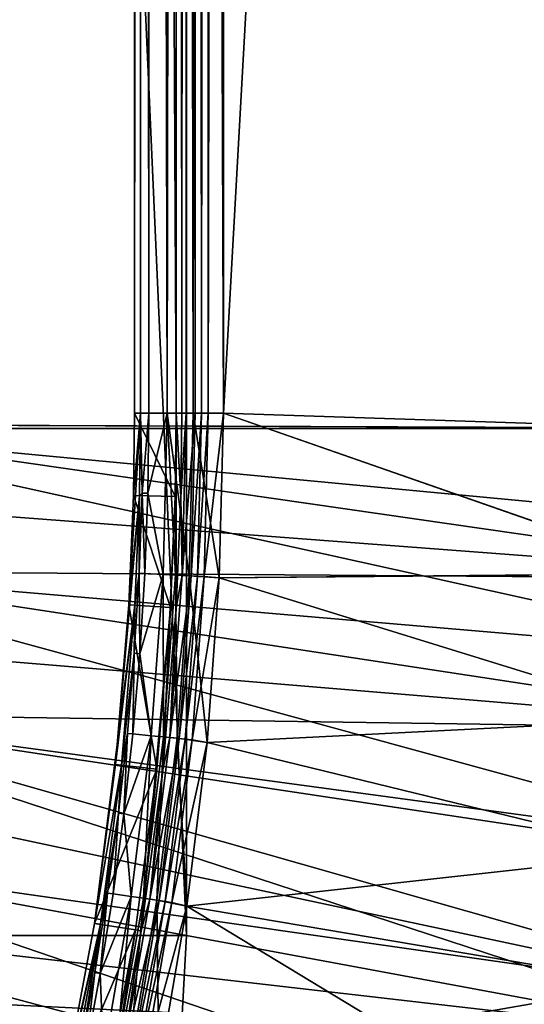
# Model space of a CAD drawing. Header units: metres. Extents: x -901 to 901, y -486 to 401.
# Tile 292 of 370: x 852 to 876, y -228 to -181. Entities that reach past the tile are written whole.
import ezdxf

# ---------------------------------------------------------------- set-up
doc = ezdxf.new("R2010")
doc.units = ezdxf.units.M

msp = doc.modelspace()

# ---------------------------------------------------------------- linework, layer by layer
at = {"layer": 'top'}
for points in [[(861.763306, 200, -620), (884.054688, 200.736313, -620), (884.054688, -200.736313, -620)], [(861.763306, -200, -618), (884.054688, -200.736313, -618), (884.054688, 200.736313, -618)], [(861.763306, -200, -618), (884.054688, 200.736313, -618), (861.763306, 200, -618)], [(857.485535, 200, -625), (857.485535, -200, -625), (857.778503, 200, -621.651367)], [(857.485535, -200, -625), (857.778503, -200, -621.651367), (857.778503, 200, -621.651367)], [(857.485535, 200, -625), (859.493164, 200, -625), (859.493164, -200, -625)], [(857.485535, 200, -625), (859.493164, -200, -625), (857.485535, -200, -625)], [(857.778503, 200, -621.651367), (857.778503, -200, -621.651367), (857.911133, 200, -620.922668)], [(857.778503, -200, -621.651367), (858.175781, -200, -620.230835), (857.911133, 200, -620.922668)], [(857.911133, 200, -620.922668), (858.175781, -200, -620.230835), (858.175781, 200, -620.230835)], [(858.175781, -200, -620.230835), (859.060913, -200, -619.050903), (858.175781, 200, -620.230835)], [(858.175781, 200, -620.230835), (859.060913, -200, -619.050903), (859.060913, 200, -619.050903)], [(859.060913, -200, -619.050903), (859.651001, 200, -618.60321), (859.060913, 200, -619.050903)], [(859.060913, -200, -619.050903), (860.313538, -200, -618.271973), (859.651001, 200, -618.60321)], [(859.493164, -200, -625), (859.493164, 200, -625), (859.770874, -200, -621.825684)], [(859.493164, 200, -625), (859.770874, 200, -621.825684), (859.770874, -200, -621.825684)], [(860.313538, -200, -618.271973), (860.313538, 200, -618.271973), (859.651001, 200, -618.60321)], [(859.770874, 200, -621.825684), (859.969543, 200, -621.115417), (859.770874, -200, -621.825684)], [(859.969543, 200, -621.115417), (859.969543, -200, -621.115417), (859.770874, -200, -621.825684)], [(859.969543, -200, -621.115417), (859.969543, 200, -621.115417), (860.412109, -200, -620.525452)], [(859.969543, 200, -621.115417), (860.412109, 200, -620.525452), (860.412109, -200, -620.525452)], [(860.313538, -200, -618.271973), (861.763306, -200, -618), (860.313538, 200, -618.271973)], [(861.763306, -200, -618), (861.763306, 200, -618), (860.313538, 200, -618.271973)], [(860.412109, -200, -620.525452), (860.412109, 200, -620.525452), (860.707153, -200, -620.301575)], [(860.412109, 200, -620.525452), (861.038391, 200, -620.135986), (860.707153, -200, -620.301575)], [(860.707153, -200, -620.301575), (861.038391, 200, -620.135986), (861.038391, -200, -620.135986)], [(861.038391, 200, -620.135986), (861.763306, 200, -620), (861.038391, -200, -620.135986)], [(861.038391, -200, -620.135986), (861.763306, 200, -620), (861.763306, -200, -620)], [(861.763306, 200, -620), (884.054688, -200.736313, -620), (861.763306, -200, -620)], [(857.435486, -203.970673, -625), (857.214539, -209.234894, -625), (857.778503, -200, -621.651367)], [(857.778503, -200, -621.651367), (857.214539, -209.234894, -625), (857.728333, -203.978012, -621.651367)], [(857.485535, -200, -625), (857.435486, -203.970673, -625), (857.778503, -200, -621.651367)], [(857.485535, -200, -625), (859.442505, -204.020981, -625), (857.435486, -203.970673, -625)], [(859.493164, -200, -625), (859.442505, -204.020981, -625), (857.485535, -200, -625)], [(857.778503, -200, -621.651367), (857.728333, -203.978012, -621.651367), (857.863098, -203.853043, -620.924011)], [(858.175781, -200, -620.230835), (857.778503, -200, -621.651367), (857.863098, -203.853043, -620.924011)], [(858.127625, -203.859512, -620.230835), (858.175781, -200, -620.230835), (857.863098, -203.853043, -620.924011)], [(858.867554, -207.764771, -619.050903), (859.060913, -200, -619.050903), (858.127625, -203.859512, -620.230835)], [(859.060913, -200, -619.050903), (858.175781, -200, -620.230835), (858.127625, -203.859512, -620.230835)], [(859.456665, -207.793564, -618.603455), (859.060913, -200, -619.050903), (858.867554, -207.764771, -619.050903)], [(860.118591, -207.825912, -618.271973), (859.060913, -200, -619.050903), (859.456665, -207.793564, -618.603455)], [(860.118591, -207.825912, -618.271973), (860.313538, -200, -618.271973), (859.060913, -200, -619.050903)], [(859.442505, -204.020981, -625), (859.493164, -200, -625), (859.496033, -209.368103, -621.825684)], [(859.496033, -209.368103, -621.825684), (859.493164, -200, -625), (859.720093, -204.027939, -621.825684)], [(859.493164, -200, -625), (859.770874, -200, -621.825684), (859.720093, -204.027939, -621.825684)], [(859.775024, -207.809128, -621.115417), (859.720093, -204.027939, -621.825684), (859.969543, -200, -621.115417)], [(859.720093, -204.027939, -621.825684), (859.770874, -200, -621.825684), (859.969543, -200, -621.115417)], [(859.969543, -200, -621.115417), (860.412109, -200, -620.525452), (859.775024, -207.809128, -621.115417)], [(860.412109, -200, -620.525452), (860.217041, -207.830734, -620.525452), (859.775024, -207.809128, -621.115417)], [(861.56842, -207.937347, -618), (860.313538, -200, -618.271973), (860.118591, -207.825912, -618.271973)], [(860.412109, -200, -620.525452), (860.707153, -200, -620.301575), (860.217041, -207.830734, -620.525452)], [(860.707153, -200, -620.301575), (860.511658, -207.845123, -620.301758), (860.217041, -207.830734, -620.525452)], [(861.56842, -207.937347, -618), (861.763306, -200, -618), (860.313538, -200, -618.271973)], [(860.707153, -200, -620.301575), (861.038391, -200, -620.135986), (860.511658, -207.845123, -620.301758)], [(861.038391, -200, -620.135986), (860.84259, -207.861298, -620.135986), (860.511658, -207.845123, -620.301758)], [(861.038391, -200, -620.135986), (861.763306, -200, -620), (860.84259, -207.861298, -620.135986)], [(861.763306, -200, -620), (861.56842, -207.937347, -620), (860.84259, -207.861298, -620.135986)], [(861.763306, -200, -620), (883.921265, -207.72934, -620), (861.56842, -207.937347, -620)], [(861.56842, -207.937347, -618), (883.921265, -207.729507, -618), (861.763306, -200, -618)], [(884.054688, -200.736313, -620), (883.921265, -207.72934, -620), (861.763306, -200, -620)], [(883.921265, -207.729507, -618), (884.054688, -200.736313, -618), (861.763306, -200, -618)], [(857.214539, -209.234894, -625), (856.574097, -216.918945, -625), (857.728333, -203.978012, -621.651367)], [(857.728333, -203.978012, -621.651367), (856.574097, -216.918945, -625), (857.507019, -209.251968, -621.651367)], [(857.435486, -203.970673, -625), (859.21875, -209.351913, -625), (857.214539, -209.234894, -625)], [(859.442505, -204.020981, -625), (859.21875, -209.351913, -625), (857.435486, -203.970673, -625)], [(857.728333, -203.978012, -621.651367), (857.507019, -209.251968, -621.651367), (857.719177, -207.708649, -620.924011)], [(857.863098, -203.853043, -620.924011), (857.728333, -203.978012, -621.651367), (857.719177, -207.708649, -620.924011)], [(857.983459, -207.721558, -620.230835), (857.863098, -203.853043, -620.924011), (857.719177, -207.708649, -620.924011)], [(858.127625, -203.859512, -620.230835), (857.863098, -203.853043, -620.924011), (857.983459, -207.721558, -620.230835)], [(858.867554, -207.764771, -619.050903), (858.127625, -203.859512, -620.230835), (857.983459, -207.721558, -620.230835)], [(859.21875, -209.351913, -625), (859.442505, -204.020981, -625), (858.846191, -217.164841, -621.825684)], [(858.846191, -217.164841, -621.825684), (859.442505, -204.020981, -625), (859.496033, -209.368103, -621.825684)], [(859.496033, -209.368103, -621.825684), (859.720093, -204.027939, -621.825684), (859.775024, -207.809128, -621.115417)], [(857.719177, -207.708649, -620.924011), (857.507019, -209.251968, -621.651367), (857.479858, -211.564056, -620.924011)], [(857.719177, -207.708649, -620.924011), (857.479858, -211.564056, -620.924011), (857.743774, -211.583435, -620.230835)], [(857.743774, -211.583435, -620.230835), (857.983459, -207.721558, -620.230835), (857.719177, -207.708649, -620.924011)], [(858.867554, -207.764771, -619.050903), (857.983459, -207.721558, -620.230835), (857.743774, -211.583435, -620.230835)], [(858.289734, -215.528839, -619.050903), (858.867554, -207.764771, -619.050903), (857.743774, -211.583435, -620.230835)], [(858.876709, -215.586426, -618.603455), (858.867554, -207.764771, -619.050903), (858.289734, -215.528839, -619.050903)], [(858.876709, -215.586426, -618.603455), (859.456665, -207.793564, -618.603455), (858.867554, -207.764771, -619.050903)], [(859.536255, -215.651123, -618.271973), (859.456665, -207.793564, -618.603455), (858.876709, -215.586426, -618.603455)], [(859.19397, -215.617538, -621.115417), (859.496033, -209.368103, -621.825684), (859.775024, -207.809128, -621.115417)], [(859.775024, -207.809128, -621.115417), (860.217041, -207.830734, -620.525452), (859.19397, -215.617538, -621.115417)], [(860.217041, -207.830734, -620.525452), (859.634399, -215.660751, -620.525452), (859.19397, -215.617538, -621.115417)], [(859.536255, -215.651123, -618.271973), (860.118591, -207.825912, -618.271973), (859.456665, -207.793564, -618.603455)], [(860.984375, -215.855576, -618), (860.118591, -207.825912, -618.271973), (859.536255, -215.651123, -618.271973)], [(860.217041, -207.830734, -620.525452), (860.511658, -207.845123, -620.301758), (859.634399, -215.660751, -620.525452)], [(860.511658, -207.845123, -620.301758), (859.927856, -215.689545, -620.301758), (859.634399, -215.660751, -620.525452)], [(860.511658, -207.845123, -620.301758), (860.84259, -207.861298, -620.135986), (859.927856, -215.689545, -620.301758)], [(860.84259, -207.861298, -620.135986), (860.257629, -215.721893, -620.135986), (859.927856, -215.689545, -620.301758)], [(860.984375, -215.855576, -618), (861.56842, -207.937347, -618), (860.118591, -207.825912, -618.271973)], [(860.84259, -207.861298, -620.135986), (861.56842, -207.937347, -620), (860.257629, -215.721893, -620.135986)], [(861.56842, -207.937347, -620), (860.984375, -215.855576, -620), (860.257629, -215.721893, -620.135986)], [(861.56842, -207.937347, -620), (883.521179, -214.712189, -620), (860.984375, -215.855576, -620)], [(860.984375, -215.855576, -618), (883.521118, -214.712524, -618), (861.56842, -207.937347, -618)], [(883.921265, -207.72934, -620), (883.521179, -214.712189, -620), (861.56842, -207.937347, -620)], [(883.521118, -214.712524, -618), (883.921265, -207.729507, -618), (861.56842, -207.937347, -618)], [(856.574097, -216.918945, -625), (855.558289, -224.562454, -625), (857.507019, -209.251968, -621.651367)], [(857.507019, -209.251968, -621.651367), (855.558289, -224.562454, -625), (856.865356, -216.95047, -621.651367)], [(857.214539, -209.234894, -625), (858.570068, -217.134964, -625), (856.574097, -216.918945, -625)], [(857.507019, -209.251968, -621.651367), (856.865356, -216.95047, -621.651367), (857.479858, -211.564056, -620.924011)], [(859.21875, -209.351913, -625), (858.570068, -217.134964, -625), (857.214539, -209.234894, -625)], [(858.570068, -217.134964, -625), (859.21875, -209.351913, -625), (857.81543, -224.92041, -621.825684)], [(857.81543, -224.92041, -621.825684), (859.21875, -209.351913, -625), (858.846191, -217.164841, -621.825684)], [(858.846191, -217.164841, -621.825684), (859.496033, -209.368103, -621.825684), (859.19397, -215.617538, -621.115417)], [(857.479858, -211.564056, -620.924011), (856.865356, -216.95047, -621.651367), (857.145569, -215.41658, -620.924011)], [(857.408936, -215.442413, -620.230835), (857.479858, -211.564056, -620.924011), (857.145569, -215.41658, -620.924011)], [(857.479858, -211.564056, -620.924011), (857.408936, -215.442413, -620.230835), (857.743774, -211.583435, -620.230835)], [(857.743774, -211.583435, -620.230835), (857.408936, -215.442413, -620.230835), (858.289734, -215.528839, -619.050903)], [(883.521179, -214.712189, -620), (882.908997, -221.199738, -620), (860.984375, -215.855576, -620)], [(882.908936, -221.19986, -618), (883.521118, -214.712524, -618), (860.984375, -215.855576, -618)], [(856.865356, -216.95047, -621.651367), (856.716797, -219.263489, -620.924011), (857.145569, -215.41658, -620.924011)], [(857.145569, -215.41658, -620.924011), (856.716797, -219.263489, -620.924011), (856.97937, -219.295776, -620.230835)], [(856.97937, -219.295776, -620.230835), (857.408936, -215.442413, -620.230835), (857.145569, -215.41658, -620.924011)], [(858.289734, -215.528839, -619.050903), (857.408936, -215.442413, -620.230835), (856.97937, -219.295776, -620.230835)], [(857.331177, -223.270248, -619.050903), (858.289734, -215.528839, -619.050903), (856.97937, -219.295776, -620.230835)], [(857.914612, -223.356552, -618.603455), (858.289734, -215.528839, -619.050903), (857.331177, -223.270248, -619.050903)], [(857.914612, -223.356552, -618.603455), (858.876709, -215.586426, -618.603455), (858.289734, -215.528839, -619.050903)], [(858.57019, -223.453506, -618.271973), (858.876709, -215.586426, -618.603455), (857.914612, -223.356552, -618.603455)], [(858.229919, -223.403183, -621.115417), (858.846191, -217.164841, -621.825684), (859.19397, -215.617538, -621.115417)], [(859.19397, -215.617538, -621.115417), (859.634399, -215.660751, -620.525452), (858.229919, -223.403183, -621.115417)], [(858.57019, -223.453506, -618.271973), (859.536255, -215.651123, -618.271973), (858.876709, -215.586426, -618.603455)], [(860.012451, -223.735611, -618), (859.536255, -215.651123, -618.271973), (858.57019, -223.453506, -618.271973)], [(860.012451, -223.735611, -618), (860.984375, -215.855576, -618), (859.536255, -215.651123, -618.271973)], [(859.634399, -215.660751, -620.525452), (858.667664, -223.467926, -620.525452), (858.229919, -223.403183, -621.115417)], [(859.634399, -215.660751, -620.525452), (859.927856, -215.689545, -620.301758), (858.667664, -223.467926, -620.525452)], [(859.927856, -215.689545, -620.301758), (858.959351, -223.511078, -620.301758), (858.667664, -223.467926, -620.525452)], [(859.927856, -215.689545, -620.301758), (860.257629, -215.721893, -620.135986), (858.959351, -223.511078, -620.301758)], [(860.257629, -215.721893, -620.135986), (859.28717, -223.559555, -620.135986), (858.959351, -223.511078, -620.301758)], [(860.257629, -215.721893, -620.135986), (860.984375, -215.855576, -620), (859.28717, -223.559555, -620.135986)], [(860.984375, -215.855576, -620), (860.012451, -223.735611, -620), (859.28717, -223.559555, -620.135986)], [(860.984375, -215.855576, -620), (882.908997, -221.199738, -620), (860.012451, -223.735611, -620)], [(860.012451, -223.735611, -618), (882.908936, -221.19986, -618), (860.984375, -215.855576, -618)], [(858.570068, -217.134964, -625), (855.558289, -224.562454, -625), (856.574097, -216.918945, -625)], [(855.558289, -224.562454, -625), (855.847656, -224.608353, -621.651367), (856.865356, -216.95047, -621.651367)], [(856.865356, -216.95047, -621.651367), (855.847656, -224.608353, -621.651367), (856.716797, -219.263489, -620.924011)], [(858.570068, -217.134964, -625), (857.541138, -224.876923, -625), (855.558289, -224.562454, -625)], [(857.541138, -224.876923, -625), (858.570068, -217.134964, -625), (857.81543, -224.92041, -621.825684)], [(857.81543, -224.92041, -621.825684), (858.846191, -217.164841, -621.825684), (858.229919, -223.403183, -621.115417)], [(855.847656, -224.608353, -621.651367), (856.193909, -223.102051, -620.924011), (856.716797, -219.263489, -620.924011)], [(856.716797, -219.263489, -620.924011), (856.193909, -223.102051, -620.924011), (856.455688, -223.140762, -620.230835)], [(856.716797, -219.263489, -620.924011), (856.455688, -223.140762, -620.230835), (856.97937, -219.295776, -620.230835)], [(856.97937, -219.295776, -620.230835), (856.455688, -223.140762, -620.230835), (857.331177, -223.270248, -619.050903)], [(882.908997, -221.199738, -620), (882.095093, -227.468674, -620), (860.012451, -223.735611, -620)], [(882.095093, -227.468689, -618), (882.908936, -221.19986, -618), (860.012451, -223.735611, -618)], [(855.847656, -224.608353, -621.651367), (855.577454, -226.92955, -620.924011), (856.193909, -223.102051, -620.924011)], [(855.577454, -226.92955, -620.924011), (855.838196, -226.97467, -620.230835), (856.193909, -223.102051, -620.924011)], [(856.193909, -223.102051, -620.924011), (855.838196, -226.97467, -620.230835), (856.455688, -223.140762, -620.230835)], [(856.455688, -223.140762, -620.230835), (855.838196, -226.97467, -620.230835), (857.331177, -223.270248, -619.050903)], [(857.331177, -223.270248, -619.050903), (855.838196, -226.97467, -620.230835), (855.995483, -230.967102, -619.050903)], [(856.573914, -231.081924, -618.603455), (857.331177, -223.270248, -619.050903), (855.995483, -230.967102, -619.050903)], [(856.573914, -231.081924, -618.603455), (857.914612, -223.356552, -618.603455), (857.331177, -223.270248, -619.050903)], [(857.223938, -231.210968, -618.271973), (857.914612, -223.356552, -618.603455), (856.573914, -231.081924, -618.603455)], [(856.886536, -231.143997, -621.115417), (857.81543, -224.92041, -621.825684), (858.229919, -223.403183, -621.115417)], [(858.229919, -223.403183, -621.115417), (858.667664, -223.467926, -620.525452), (856.886536, -231.143997, -621.115417)], [(858.667664, -223.467926, -620.525452), (857.320618, -231.230148, -620.525452), (856.886536, -231.143997, -621.115417)], [(857.223938, -231.210968, -618.271973), (858.57019, -223.453506, -618.271973), (857.914612, -223.356552, -618.603455)], [(858.655029, -231.558456, -618), (858.57019, -223.453506, -618.271973), (857.223938, -231.210968, -618.271973)], [(858.667664, -223.467926, -620.525452), (858.959351, -223.511078, -620.301758), (857.320618, -231.230148, -620.525452)], [(858.959351, -223.511078, -620.301758), (857.609802, -231.287567, -620.301758), (857.320618, -231.230148, -620.525452)], [(858.959351, -223.511078, -620.301758), (859.28717, -223.559555, -620.135986), (857.609802, -231.287567, -620.301758)], [(859.28717, -223.559555, -620.135986), (857.934814, -231.352081, -620.135986), (857.609802, -231.287567, -620.301758)], [(859.28717, -223.559555, -620.135986), (860.012451, -223.735611, -620), (857.934814, -231.352081, -620.135986)], [(858.655029, -231.558456, -618), (860.012451, -223.735611, -618), (858.57019, -223.453506, -618.271973)], [(860.012451, -223.735611, -620), (858.655029, -231.558456, -620), (857.934814, -231.352081, -620.135986)], [(860.012451, -223.735611, -620), (880.588623, -236.215561, -620), (858.655029, -231.558456, -620)], [(858.655029, -231.558456, -618), (882.095093, -227.468689, -618), (860.012451, -223.735611, -618)], [(860.012451, -223.735611, -620), (882.095093, -227.468674, -620), (880.588623, -236.215561, -620)], [(853.904907, -233.391388, -625), (852.772583, -238.23912, -625), (855.847656, -224.608353, -621.651367)], [(855.847656, -224.608353, -621.651367), (852.772583, -238.23912, -625), (854.191162, -233.453598, -621.651367)], [(855.558289, -224.562454, -625), (853.904907, -233.391388, -625), (855.847656, -224.608353, -621.651367)], [(857.541138, -224.876923, -625), (853.904907, -233.391388, -625), (855.558289, -224.562454, -625)], [(854.191162, -233.453598, -621.651367), (854.867859, -230.743256, -620.924011), (855.847656, -224.608353, -621.651367)], [(854.867859, -230.743256, -620.924011), (855.577454, -226.92955, -620.924011), (855.847656, -224.608353, -621.651367)], [(857.541138, -224.876923, -625), (855.86676, -233.817688, -625), (853.904907, -233.391388, -625)], [(855.86676, -233.817688, -625), (857.541138, -224.876923, -625), (854.989502, -238.794266, -621.825684)], [(854.989502, -238.794266, -621.825684), (857.541138, -224.876923, -625), (856.138123, -233.876663, -621.825684)], [(857.541138, -224.876923, -625), (857.81543, -224.92041, -621.825684), (856.138123, -233.876663, -621.825684)], [(856.138123, -233.876663, -621.825684), (857.81543, -224.92041, -621.825684), (856.886536, -231.143997, -621.115417)], [(854.867859, -230.743256, -620.924011), (855.12738, -230.794769, -620.230835), (855.577454, -226.92955, -620.924011)], [(855.12738, -230.794769, -620.230835), (855.838196, -226.97467, -620.230835), (855.577454, -226.92955, -620.924011)], [(855.838196, -226.97467, -620.230835), (855.12738, -230.794769, -620.230835), (855.995483, -230.967102, -619.050903)], [(880.588623, -236.215576, -618), (882.095093, -227.468689, -618), (858.655029, -231.558456, -618)]]:
    msp.add_3dface(points, dxfattribs=at)
at = {"layer": 'top0'}
for points in [[(889.607849, -200.734329, -0.803848), (889.607849, -0.734328, -0.803848), (839.306519, -200.543762, -29.845343)], [(839.306519, -200.543762, -29.845343), (889.607849, -0.734328, -0.803848), (839.306519, -0.734328, -29.845343)], [(840.806519, -200.543762, -32.443417), (840.806519, -0.734328, -32.443417), (891.111328, -200.734329, -3.399924)], [(891.111328, -200.734329, -3.399924), (840.806519, -0.734328, -32.443417), (891.111328, -0.734328, -3.399924)], [(839.306335, -200.734329, -29.845451), (839.127136, -207.507172, -29.852839), (889.283508, -211.798798, -0.803848)], [(839.306335, -200.734329, -29.845451), (889.607849, -200.734329, -0.803848), (839.306519, -200.543762, -29.845343)], [(889.547974, -205.491623, -0.803848), (839.306335, -200.734329, -29.845451), (889.283508, -211.798798, -0.803848)], [(889.547974, -205.491623, -0.803848), (889.607849, -200.734329, -0.803848), (839.306335, -200.734329, -29.845451)], [(890.973389, -207.980759, -3.399924), (840.757385, -204.174149, -32.447369), (840.806335, -200.734329, -32.443527)], [(840.806335, -200.734329, -32.443527), (840.806519, -200.543762, -32.443417), (891.111328, -200.734329, -3.399924)], [(891.111328, -200.734329, -3.399924), (890.973389, -207.980759, -3.399924), (840.806335, -200.734329, -32.443527)], [(840.757385, -204.174149, -32.447369), (890.973389, -207.980759, -3.399924), (840.62439, -207.611755, -32.450905)], [(839.127136, -207.507172, -29.852839), (838.615112, -214.274445, -29.859097), (888.514221, -221.03038, -0.803848)], [(889.283508, -211.798798, -0.803848), (839.127136, -207.507172, -29.852839), (888.514221, -221.03038, -0.803848)], [(840.62439, -207.611755, -32.450905), (890.559692, -215.21669, -3.399924), (840.407593, -211.04512, -32.454144)], [(890.973389, -207.980759, -3.399924), (890.559692, -215.21669, -3.399924), (840.62439, -207.611755, -32.450905)], [(890.559692, -215.21669, -3.399924), (840.107117, -214.472153, -32.457088), (840.407593, -211.04512, -32.454144)], [(838.615112, -214.274445, -29.859097), (837.767822, -221.024963, -29.86421), (887.293213, -230.21315, -0.803848)], [(888.514221, -221.03038, -0.803848), (838.615112, -214.274445, -29.859097), (887.293213, -230.21315, -0.803848)], [(840.107117, -214.472153, -32.457088), (889.088013, -228.416321, -3.399924), (839.723206, -217.890854, -32.45974)], [(890.559692, -215.21669, -3.399924), (889.922791, -221.974228, -3.399924), (840.107117, -214.472153, -32.457088)], [(889.922791, -221.974228, -3.399924), (889.088013, -228.416321, -3.399924), (840.107117, -214.472153, -32.457088)], [(889.088013, -228.416321, -3.399924), (839.25592, -221.299149, -32.462105), (839.723206, -217.890854, -32.45974)], [(887.293213, -230.21315, -0.803848), (837.767822, -221.024963, -29.86421), (837.209534, -224.437286, -29.866362)], [(887.468811, -237.797104, -3.399924), (838.705444, -224.694992, -32.464188), (839.25592, -221.299149, -32.462105)], [(889.088013, -228.416321, -3.399924), (887.468811, -237.797104, -3.399924), (839.25592, -221.299149, -32.462105)], [(837.209534, -224.437286, -29.866362), (836.579956, -227.764771, -29.868177), (887.293213, -230.21315, -0.803848)], [(885.419678, -246.937363, -3.399924), (838.072083, -228.07637, -32.465992), (838.705444, -224.694992, -32.464188)], [(887.468811, -237.797104, -3.399924), (885.419678, -246.937363, -3.399924), (838.705444, -224.694992, -32.464188)], [(836.579956, -227.764771, -29.868177), (835.075623, -234.382751, -29.870964), (887.293213, -230.21315, -0.803848)], [(838.072083, -228.07637, -32.465992), (885.419678, -246.937363, -3.399924), (837.356201, -231.441254, -32.467522)]]:
    msp.add_3dface(points, dxfattribs=at)
at = {"layer": 'top0123'}
for points in [[(859.990051, 225.147141, -540), (859.990051, -225.14711, -540), (839.990051, 225.147141, -540)], [(839.990051, 225.147141, -540), (859.990051, -225.14711, -540), (839.990051, -225.14711, -540)], [(839.990051, 225.147141, -520), (839.990051, -225.14711, -520), (859.990051, 225.147141, -520)], [(859.990051, 225.147141, -520), (839.990051, -225.14711, -520), (859.990051, -225.14711, -520)], [(859.990051, 225.147141, -520), (859.990051, -225.14711, -520), (859.990051, 225.147141, -540)], [(859.990051, -225.14711, -520), (859.990051, -225.14711, -540), (859.990051, 225.147141, -540)], [(839.990051, -225.14711, -540), (859.612793, -231.86499, -540), (839.647888, -230.368164, -540)], [(859.612793, -231.86499, -520), (839.990051, -225.14711, -520), (839.647888, -230.368164, -520)], [(859.990051, -225.14711, -540), (859.612793, -231.86499, -540), (839.990051, -225.14711, -540)], [(839.990051, -225.14711, -520), (859.612793, -231.86499, -520), (859.990051, -225.14711, -520)], [(859.990051, -225.14711, -520), (859.612793, -231.86499, -520), (859.990051, -225.14711, -540)], [(859.612793, -231.86499, -520), (859.612793, -231.86499, -540), (859.990051, -225.14711, -540)]]:
    msp.add_3dface(points, dxfattribs=at)

doc.saveas('drawing.dxf')
